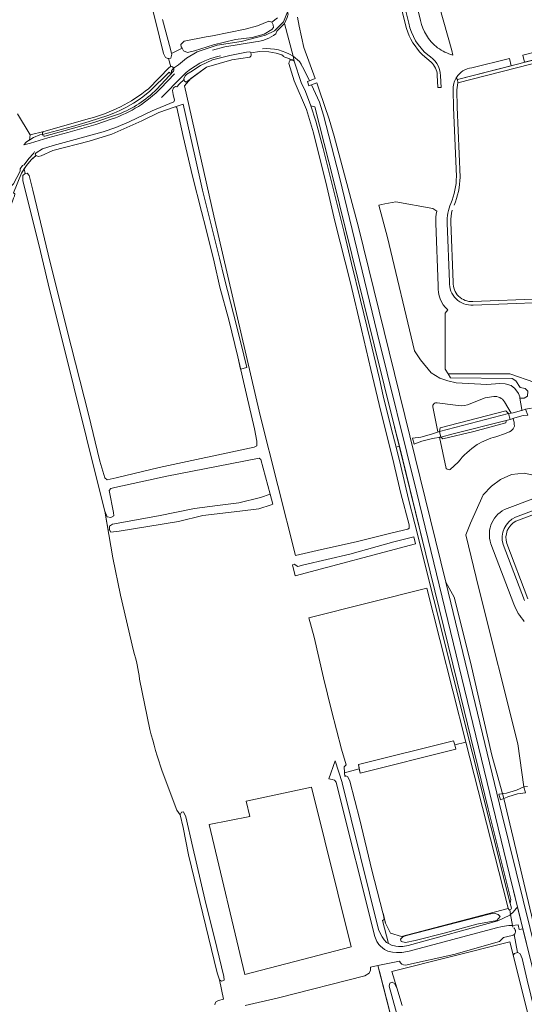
# Model space of a CAD drawing. Header units: metres. Extents: x 209813 to 223847, y 571801 to 587119.
# Tile 258 of 656: x 219898 to 220124, y 574595 to 575037. Entities that reach past the tile are written whole.
import ezdxf

# ---------------------------------------------------------------- set-up
doc = ezdxf.new("R2010")
doc.units = ezdxf.units.M
for name, color, linetype, lineweight in [('B-RO-GR-BEPLANTING_CULTUUR_BOSPLANTSOEN-GV', 8, 'Continuous', 0), ('B-RO-GR-BOUWLAND-GV', 8, 'Continuous', 0), ('B-RO-GR-GRAS-GV', 8, 'Continuous', 0), ('B-RO-GR-HOUTWAL-GV', 8, 'Continuous', 0), ('B-RO-KW-KUNSTWERK_DEK-GV', 8, 'Continuous', 0), ('B-RO-OG-TERREIN_CULTUURSCHEIDING-GV', 8, 'Continuous', 0), ('B-RO-OG-WATER_GREPPEL-GV', 8, 'Continuous', 0), ('B-RO-OG-WEG-GV', 8, 'Continuous', 0), ('B-RO-VH-VERHARDING_HALFVERHARDING-GV', 8, 'Continuous', 0), ('B-RO-VH-VERHARDING_PUIN-GV', 8, 'Continuous', 0), ('B-RO-VH-VERHARDING_TEGEL-GV', 8, 'Continuous', 0)]:
    doc.layers.add(name, color=color, linetype=linetype, lineweight=lineweight)

msp = doc.modelspace()

# ---------------------------------------------------------------- linework, layer by layer
at = {"layer": 'B-RO-GR-BEPLANTING_CULTUUR_BOSPLANTSOEN-GV', "flags": 128}
msp.add_lwpolyline([(220068.05, 574845.538), (220065.917, 574854.268), (220052.041, 574909.77), (220038.565, 574964.973), (220030.08, 574997.915), (220028.362, 574998.311), (220030.614, 574991.527), (220033.859, 574979.235), (220043.299, 574941.555), (220046.626, 574927.61), (220050.647, 574911.084), (220054.881, 574893.275), (220059.145, 574875.749), (220060.723, 574868.167), (220064.373, 574853.658), (220066.57, 574845.155)], dxfattribs=at)
for points in [[(220075.017, 574810.746), (220117.857, 574640.251), (220118.125, 574642.041), (220114.482, 574656.415), (220107.943, 574682.769), (220093.968, 574739.769), (220079.893, 574797.068), (220068.05, 574845.538), (220066.57, 574845.155), (220068.766, 574836.652), (220072.22, 574821.773)], [(219935.857, 574816.451), (219937.325, 574807.848), (219937.928, 574807.938), (219937.978, 574809.592), (219939.338, 574810.591), (219960.025, 574814.319), (219976.091, 574817.517), (219986.481, 574818.955), (219995.937, 574820.151), (220005.799, 574822.57), (220010.099, 574824.013), (220005.881, 574839.637), (220005.208, 574840.165), (219992.09, 574837.681), (219963.657, 574832.039), (219940.428, 574827.05), (219938.495, 574826.58), (219937.82, 574825.622), (219939.703, 574815.855), (219939.919, 574814.304), (219938.624, 574813.556), (219936.852, 574813.772)], [(220020.881, 574792.543), (220020.052, 574792.324), (220021.221, 574787.415), (220075.342, 574801.692), (220074.541, 574804.847), (220065.646, 574802.588), (220045.895, 574797.116), (220025.202, 574792.302), (220022.42, 574791.607)], [(220092.941, 574711.41), (220092.42, 574713.233), (220049.672, 574702.611), (220050.449, 574698.725), (220093.456, 574709.606)], [(220070.793, 574622.718), (220075.218, 574623.615), (220088.134, 574626.904), (220102.844, 574630.911), (220111.814, 574632.585), (220113.249, 574634.439), (220112.412, 574635.336), (220110.558, 574635.934), (220108.286, 574635.515), (220071.212, 574625.888), (220069.537, 574625.29), (220068.521, 574624.213), (220068.88, 574623.197)]]:
    msp.add_lwpolyline(points, close=True, dxfattribs=at)
at = {"layer": 'B-RO-GR-BOUWLAND-GV', "flags": 128}
for points in [[(219965.447, 575015.928), (219964.451, 575019.609), (219964.163, 575019.553), (219963.123, 575020.061), (219962.187, 575021.872), (219960.344, 575029.168), (219956.426, 575045.477)], [(219961.803, 575037.047), (219965.374, 575023.74), (219965.837, 575021.883), (219970.534, 575024.178), (219970.145, 575024.806), (219970.033, 575025.94), (219971.455, 575027.424), (219981.321, 575029.358), (219984.173, 575029.754), (219998.922, 575032.789), (220004.385, 575034.229), (220009.491, 575036.316), (220010.801, 575035.916), (220013.31, 575037.923)], [(220019.479, 575018.907), (220018.686, 575019.424), (220015.935, 575020.433), (220015.964, 575020.808), (220015.366, 575021.226), (220012.797, 575021.943), (220009.45, 575022.541), (220005.387, 575022.72), (220001.404, 575022.118)], [(220001.006, 575020.172), (219992.796, 575019.001), (219981.49, 575015.65), (219974.447, 575010.63), (219971.597, 575007.304), (219984.826, 574948.964), (220005.595, 574859.27), (220021.395, 574796.453), (220033.166, 574799.227), (220048.597, 574802.569), (220064.754, 574806.687), (220071.819, 574808.31), (220072.465, 574808.817), (220072.401, 574810.203), (220068.722, 574824.277), (220064.956, 574840.338), (220059.791, 574861.127), (220055.179, 574879.969), (220051.094, 574897.93), (220046.078, 574918.821), (220039.124, 574946.59), (220035.514, 574962.151), (220029.582, 574986.173), (220026.305, 574996.728), (220020.9, 575009.633), (220018.453, 575017.341), (220018.708, 575018.562), (220019.479, 575018.907)], [(219955.437, 575006.05), (219964.859, 575015.666)], [(219896.744, 574994.76), (219902.416, 574985.277), (219908.522, 574986.89), (219928.986, 574992.643)], [(219900.057, 574968.023), (219900.992, 574968.136), (219901.837, 574967.142), (219903.607, 574960.413), (219911.325, 574928.043), (219920.831, 574890.464), (219928.464, 574859.879), (219933.598, 574838.839), (219935.893, 574831.364), (219936.854, 574830.405), (219940.952, 574831.414), (219960.312, 574835.964), (220002.888, 574845.068), (220004.084, 574845.698), (220004.031, 574847.751), (220003.103, 574853.326), (219999.397, 574868.797), (219995.557, 574885.608), (219991.469, 574902.25), (219987.416, 574916.922), (219984.916, 574928.27), (219981.176, 574943.362), (219979.199, 574950.841), (219975.217, 574966.766), (219971.049, 574984.643), (219968.115, 574997.656), (219967.494, 574997.967), (219960.157, 574995.289), (219952.478, 574991.59), (219939.044, 574985.662), (219928.772, 574982.455), (219912.515, 574978.236), (219907.346, 574975.83), (219905.879, 574975.549), (219905.083, 574975.987), (219902.736, 574974.082), (219900.658, 574971.626), (219899.635, 574970.024)], [(219948.682, 574753.647), (219942.918, 574778.665), (219939.454, 574795.368), (219935.857, 574816.451), (219933.253, 574826.445), (219921.946, 574872.206), (219910.384, 574918.465), (219906.302, 574936.143), (219899.122, 574964.728), (219899.049, 574967.132), (219900.057, 574968.023), (219899.635, 574970.024), (219898.442, 574968.122), (219894.936, 574959.33), (219895.444, 574958.774), (219895.285, 574957.821), (219894.88, 574956.827), (219889.801, 574942.219), (219886.722, 574933.727)], [(219956.126, 574718.327), (219951.37, 574740.926)], [(219985.171, 574594.811), (219985.578, 574595.883), (219986.889, 574596.698), (219989.121, 574597.288), (219987.298, 574606.02), (219986.333, 574609.083), (219973.451, 574662.093), (219970.955, 574674.361), (219969.701, 574680.007), (219968.205, 574682.198), (219961.564, 574699.589)]]:
    msp.add_lwpolyline(points, dxfattribs=at)
at = {"layer": 'B-RO-GR-BOUWLAND-GV'}
for points in [[(219964.859, 575015.666, -0.1306034), (219965.447, 575015.928)], [(219928.986, 574992.643, 0.1063955), (219955.437, 575006.05)], [(219951.37, 574740.926, 0.0652404), (219948.682, 574753.647)], [(219961.564, 574699.589, -0.0175161), (219956.126, 574718.327)]]:
    msp.add_lwpolyline(points, format="xyb", dxfattribs=at)
at = {"layer": 'B-RO-GR-GRAS-GV', "flags": 128}
for points in [[(220050.063, 574700.656), (220049.672, 574702.611), (220092.42, 574713.233), (220092.941, 574711.41), (220097.959, 574712.657), (220080.384, 574781.843), (220027.454, 574768.432), (220029.747, 574759.839), (220034.019, 574741.545), (220037.571, 574726.868), (220042.05, 574709.562), (220044.107, 574702.519), (220043.446, 574701.777), (220043.283, 574701.763), (220043.498, 574698.96)], [(220092.941, 574711.41), (220093.456, 574709.606), (220050.449, 574698.725), (220050.063, 574700.656), (220043.498, 574698.96), (220043.627, 574697.28), (220044.04, 574697.491), (220044.979, 574697.05), (220045.834, 574695.104), (220050.246, 574677.864), (220055.712, 574655.274), (220061.861, 574631.459), (220064.096, 574626.857), (220069.005, 574625.506), (220116.896, 574637.947), (220116.441, 574639.899), (220097.959, 574712.657)], [(220162.15, 574443.768), (220119.368, 574615.998), (220117.584, 574623.05), (220064.692, 574609.763), (220066.956, 574602.432), (220069.356, 574594.457)], [(220045.088, 574530.222), (220045.152, 574529.962), (220077.705, 574537.233), (220058.456, 574612.365), (220055.09, 574611.651), (220055.055, 574610.247), (220054.434, 574608.905), (220052.591, 574607.801), (220013.88, 574597.95), (219998.827, 574594.39)]]:
    msp.add_lwpolyline(points, dxfattribs=at)
msp.add_lwpolyline([(219982.731, 574675.745), (219998.697, 574608.433), (220046.367, 574620.724), (220028.678, 574692.401), (219999.272, 574686.198), (220000.88, 574679.306)], close=True, dxfattribs=at)
at = {"layer": 'B-RO-GR-HOUTWAL-GV', "flags": 128}
for points in [[(220068.029, 574586.762), (220063.492, 574603.15), (220063.845, 574604.539), (220064.793, 574604.932), (220065.851, 574604.325), (220066.956, 574602.432), (220064.692, 574609.763), (220117.584, 574623.05), (220119.368, 574615.998), (220119.157, 574617.065), (220119.7, 574617.871), (220121.003, 574618.27), (220119.527, 574626.35)], [(220118.654, 574625.88), (220114.802, 574624.941), (220112.929, 574623.182), (220092.449, 574617.388), (220070.843, 574612.599)], [(220068.174, 574614.425), (220058.456, 574612.365), (220059.147, 574609.667)], [(220059.147, 574609.667), (220077.705, 574537.233)]]:
    msp.add_lwpolyline(points, dxfattribs=at)
at = {"layer": 'B-RO-GR-HOUTWAL-GV'}
for points in [[(220119.527, 574626.35, -0.1284946), (220118.654, 574625.88)], [(220070.843, 574612.599, -0.3285068), (220068.174, 574614.425)]]:
    msp.add_lwpolyline(points, format="xyb", dxfattribs=at)
at = {"layer": 'B-RO-KW-KUNSTWERK_DEK-GV', "flags": 128}
for points in [[(220123.083, 574861.567), (220122.936, 574861.512), (220119.125, 574860.521), (220116.993, 574860.187), (220117.747, 574857.556), (220119.894, 574858.326), (220123.667, 574859.28), (220125.658, 574859.549), (220124.657, 574862.159)], [(220075.696, 574846.876), (220078.125, 574847.786), (220082.996, 574849.074), (220086.674, 574849.608), (220086.029, 574852.207), (220082.489, 574850.922), (220077.662, 574849.667), (220073.94, 574849.081), (220074.648, 574846.484)], [(220116.444, 574688.059), (220116.693, 574688.17), (220121.136, 574689.466), (220124.624, 574689.966), (220123.848, 574692.59), (220120.636, 574691.138), (220116.193, 574689.843), (220112.738, 574689.345), (220113.47, 574686.735)]]:
    msp.add_lwpolyline(points, close=True, dxfattribs=at)
at = {"layer": 'B-RO-OG-TERREIN_CULTUURSCHEIDING-GV', "flags": 128}
for points in [[(220092.083, 575021.162), (220091.566, 575023.169), (220084.148, 575049.834), (220075.679, 575047.669), (220072.498, 575060.775), (220072.448, 575062.535), (220072.794, 575064.491), (220073.501, 575066.562), (220077.73, 575073.447), (220078.151, 575073.927), (220076.98, 575074.84), (220072.223, 575066.93), (220071.725, 575065.533), (220071.42, 575064.36), (220071.52, 575060.48), (220075.82, 575043.41), (220077.583, 575036.659)], [(220084.921, 575024.689), (220085.22, 575024.459)], [(220137.506, 575024.67), (220123.526, 575021.109), (220124.289, 575017.923), (220144.401, 575023.088)], [(220118.21, 575016.362), (220117.431, 575019.562), (220100.516, 575015.398)], [(220094.081, 575010.165), (220118.21, 575016.362)], [(219908.522, 574986.89), (219902.416, 574985.277), (219902.085, 574983.002), (219903.894, 574984.167), (219906.762, 574985.26), (219907.872, 574985.552)], [(220084.799, 574951.004), (220083.092, 574952.214), (220066.535, 574955.29), (220061.513, 574954.354), (220058.821, 574953.81)], [(220058.821, 574953.81), (220062.688, 574939.192), (220074.812, 574888.312), (220077.553, 574884.28), (220082.351, 574878.517), (220086.256, 574876.142), (220089.734, 574874.905), (220093.552, 574873.931), (220107.259, 574873.262), (220113.112, 574873.743), (220115.534, 574873.597), (220118.168, 574872.782), (220119.95, 574871.476), (220121.546, 574869.264), (220122.097, 574867.692), (220122.189, 574867.092), (220124.001, 574867.17)], [(220085.516, 574917.518), (220084.385, 574945.61)], [(220089.955, 574878.014), (220088.558, 574880.181), (220088.558, 574905.298), (220089.741, 574906.831)], [(220148.764, 574857.335), (220141.315, 574877.131), (220128.848, 574874.145), (220117.645, 574878.014), (220089.955, 574878.014), (220091.019, 574876.172), (220118.653, 574875.939), (220120.252, 574874.846), (220122.34, 574871.938), (220124.499, 574871.425), (220125.669, 574870.205), (220125.502, 574868.004), (220124.001, 574867.17)], [(220106.552, 574867.267), (220098.648, 574864.1)], [(220122.189, 574867.092), (220122.96, 574862.041), (220123.083, 574861.567), (220124.657, 574862.159), (220127.377, 574862.652)], [(220083.05, 574863.188), (220085.392, 574851.976), (220086.029, 574852.207)], [(220093.27, 574863.956), (220085.044, 574864.999)], [(220086.335, 574853.798), (220115.766, 574861.349), (220116.993, 574860.187), (220118.172, 574860.372), (220115.259, 574865.51)], [(220086.335, 574853.798), (220086.029, 574852.207), (220116.993, 574860.187)], [(220119.059, 574858.027), (220117.747, 574857.556), (220115.944, 574857.104)], [(220101.415, 574852.185), (220115.838, 574855.991), (220115.944, 574857.104), (220092.14, 574851.133), (220086.674, 574849.608)], [(220138.852, 574856.688), (220142.285, 574853.044), (220144.61, 574848.351), (220145.055, 574843.342), (220142.219, 574838.511), (220138.169, 574834.838), (220132.695, 574832.797), (220128.191, 574832.498), (220124.006, 574833.452), (220118.343, 574832.841), (220113.515, 574830.6), (220109.376, 574827.587), (220105.704, 574823.662), (220100.041, 574811.007), (220097.853, 574805.803), (220103.758, 574781.658), (220121.187, 574711.942), (220123.848, 574692.59), (220125.554, 574692.764)], [(220101.415, 574852.185), (220087.56, 574848.842), (220086.674, 574849.608), (220086.132, 574849.529), (220089.13, 574835.549)], [(220090.816, 574835.155), (220094.387, 574838.369)], [(220116.458, 574817.609), (220128.023, 574821.92)], [(220119.438, 574774.586), (220109.168, 574801.772)]]:
    msp.add_lwpolyline(points, dxfattribs=at)
at = {"layer": 'B-RO-OG-TERREIN_CULTUURSCHEIDING-GV'}
for points in [[(220077.583, 575036.659, 0.1792976), (220084.921, 575024.689)], [(220085.22, 575024.459, 0.0978076), (220092.083, 575021.162)], [(220100.516, 575015.398, 0.2252992), (220093.665, 575011.083)], [(219907.872, 574985.552, -0.3656189), (219908.522, 574986.89)], [(220084.385, 574945.61, -0.0496768), (220084.799, 574951.004)], [(220089.741, 574906.831, -0.2337071), (220085.516, 574917.518)], [(220110.406, 574867.825, 0.0358813), (220106.552, 574867.267)], [(220115.259, 574865.51, 0.2874151), (220110.406, 574867.825)], [(220085.044, 574864.999, 0.5284935), (220083.05, 574863.188)], [(220098.648, 574864.1, -0.1163964), (220093.27, 574863.956)], [(220119.661, 574854.608, 0.0929601), (220119.059, 574858.027)], [(220118.289, 574852.379, 0.141216), (220119.661, 574854.608)], [(220102.942, 574846.267, -0.0557176), (220111.308, 574849.815)], [(220111.308, 574849.815, 0.0354283), (220118.289, 574852.379)], [(220094.387, 574838.369, -0.0732362), (220102.942, 574846.267)], [(220089.13, 574835.549, 0.3762803), (220090.816, 574835.155)], [(220109.168, 574801.772, -0.4111754), (220116.458, 574817.609)], [(220124.127, 574766.835, -0.0881072), (220119.438, 574774.586)]]:
    msp.add_lwpolyline(points, format="xyb", dxfattribs=at)
at = {"layer": 'B-RO-OG-TERREIN_CULTUURSCHEIDING-GV', "flags": 128}
for points in [[(220063.132, 574622.229), (220064.46, 574621.61), (220066.5, 574621.09), (220067.6, 574620.95), (220069.56, 574620.89), (220071.94, 574621.35), (220112.32, 574632.45), (220117.58, 574634.95), (220117.984, 574635.322), (220117.626, 574637.445), (220117.315, 574637.408), (220116.896, 574637.947), (220069.005, 574625.506), (220064.096, 574626.857), (220061.861, 574631.459), (220060.714, 574635.869), (220061.276, 574633.002), (220060.464, 574632.653)], [(220088.134, 574626.904), (220075.218, 574623.615), (220070.793, 574622.718), (220068.88, 574623.197), (220068.521, 574624.213), (220069.537, 574625.29), (220071.212, 574625.888), (220108.286, 574635.515), (220110.558, 574635.934), (220112.412, 574635.336), (220113.249, 574634.439), (220111.814, 574632.585), (220102.844, 574630.911)]]:
    msp.add_lwpolyline(points, close=True, dxfattribs=at)
at = {"layer": 'B-RO-OG-WATER_GREPPEL-GV', "flags": 128}
for points in [[(220000.954, 575022.579), (219999.425, 575022.457), (219991.975, 575020.98), (219984.245, 575019.067), (219978.743, 575016.524), (219974.463, 575013.61), (219972.703, 575012.607), (219971.926, 575011.865), (219971.371, 575010.523), (219971.565, 575009.473), (219972.405, 575008.997), (219981.49, 575015.65), (219992.796, 575019.001), (220001.006, 575020.172)], [(219966.722, 575015.316), (219965.81, 575014.04), (219965.85, 575013.76), (219965.75, 575013.12), (219965.21, 575013.02), (219964.809, 575013.517), (219956.12, 575004.927), (219952.901, 575002.346), (219951.226, 575001.143), (219948.676, 574999.477), (219945.262, 574997.529), (219942.619, 574996.222), (219939.913, 574995.052), (219937.151, 574994.02), (219928.807, 574991.255), (219921.302, 574989.086), (219907.872, 574985.552)], [(219908.953, 574984.682), (219930.972, 574990.798), (219941.967, 574994.599)], [(220069.356, 574594.457), (220066.956, 574602.432), (220065.851, 574604.325), (220064.793, 574604.932), (220063.845, 574604.539), (220063.492, 574603.15), (220068.029, 574586.762)]]:
    msp.add_lwpolyline(points, dxfattribs=at)
at = {"layer": 'B-RO-OG-WATER_GREPPEL-GV'}
for points in [[(220001.006, 575020.172, 0.3945476), (220001.404, 575022.118)], [(219907.872, 574985.552, 0.3367474), (219908.953, 574984.682)]]:
    msp.add_lwpolyline(points, format="xyb", dxfattribs=at)
at = {"layer": 'B-RO-OG-WATER_GREPPEL-GV', "flags": 128}
for points in [[(219971.04, 574999.087), (219967.494, 574997.967), (219968.115, 574997.656), (219971.049, 574984.643), (219975.217, 574966.766), (219979.199, 574950.841), (219981.176, 574943.362), (219984.916, 574928.27), (219987.416, 574916.922), (219991.469, 574902.25), (219995.557, 574885.608), (219996.794, 574880.195), (219999.614, 574880.931), (219996.93, 574892.017), (219993.68, 574904.911), (219989.516, 574920.717), (219987.405, 574929.897), (219979.722, 574960.448), (219976.195, 574975.943)], [(220011.283, 574819.594), (220010.099, 574824.013), (220005.799, 574822.57), (219995.937, 574820.151), (219986.481, 574818.955), (219976.091, 574817.517), (219960.025, 574814.319), (219939.338, 574810.591), (219937.978, 574809.592), (219937.928, 574807.938), (219938.555, 574806.993), (219942.276, 574807.347), (219955.197, 574809.428), (219968.934, 574811.802), (219979.796, 574814.364), (219996.442, 574816.365), (220004.915, 574817.468), (220010.507, 574819.293)], [(219970.5, 574681.308), (219970.339, 574681.3), (219969.701, 574680.007), (219970.955, 574674.361), (219973.451, 574662.093), (219986.333, 574609.083), (219987.298, 574606.02), (219988.273, 574605.429), (219989.438, 574605.824), (219989.272, 574607.409), (219986.204, 574620.471), (219980.779, 574642.176), (219975.373, 574665.318), (219972.166, 574679.187), (219971.174, 574681.341)]]:
    msp.add_lwpolyline(points, close=True, dxfattribs=at)
at = {"layer": 'B-RO-OG-WEG-GV', "flags": 128}
for points in [[(220017.84, 575040.546), (220016.073, 575035.989), (220012.079, 575031.995), (220007.98, 575029.998), (219997.049, 575027.265), (219986.328, 575025.583), (219977.289, 575022.64), (219972.454, 575019.697), (219968.88, 575016.754), (219966.722, 575015.316)], [(220012.611, 575030.735), (220013.034, 575031.881), (220016.468, 575035.334), (220017.741, 575037.98), (220018.123, 575039.429), (220017.84, 575040.546)], [(220013.31, 575037.923), (220010.801, 575035.916), (220011.46, 575034.733), (220011.539, 575033.514), (220010.813, 575032.656), (220007.328, 575030.5), (220002.015, 575028.995), (219994.51, 575028.103), (219984.664, 575025.717), (219976.09, 575023.044), (219973.008, 575022.329), (219971.214, 575023.08), (219970.534, 575024.178), (219965.837, 575021.883), (219965.931, 575021.508), (219965.43, 575019.8), (219964.451, 575019.609), (219965.447, 575015.928)], [(219984.263, 575023.386), (219989.774, 575024.79), (220003.496, 575027.084)], [(219894.936, 574959.33), (219898.442, 574968.122), (219900.658, 574971.626), (219902.736, 574974.082), (219904.955, 574976.057), (219904.665, 574976.739), (219905.01, 574977.31), (219907.965, 574979.026), (219912.609, 574980.542), (219935.16, 574986.626), (219940.851, 574988.619), (219946.738, 574991.166), (219957.176, 574996.061), (219966.855, 575000.131), (219967.198, 575000.903), (219966.472, 575003.467), (219966.253, 575005.286), (219966.726, 575006.392), (219967.639, 575007.036), (219968.12, 575006.927), (219969.352, 575008.258), (219971.437, 575010.163), (219971.371, 575010.523), (219971.926, 575011.865), (219972.703, 575012.607), (219974.463, 575013.61), (219978.743, 575016.524), (219984.245, 575019.067), (219991.975, 575020.98), (219999.425, 575022.457), (220000.954, 575022.579)], [(220001.404, 575022.118), (220005.387, 575022.72), (220009.45, 575022.541), (220012.797, 575021.943), (220015.366, 575021.226), (220015.964, 575020.808), (220015.935, 575020.433), (220018.686, 575019.424), (220019.479, 575018.907), (220019.855, 575019.075), (220020.863, 575018.467)], [(219966.643, 575013.961), (219959.181, 575005.807)], [(219961.07, 575006.341), (219967.112, 575012.718)], [(219970.55, 575011.575), (219961.312, 575002.058)], [(219907.872, 574985.552), (219906.762, 574985.26), (219903.894, 574984.167), (219900.776, 574982.159), (219899.576, 574980.905), (219902.512, 574981.544), (219910.25, 574983.92), (219919.292, 574986.41), (219931.782, 574989.914), (219939.132, 574992.453)], [(219904.239, 574977.813), (219903.818, 574976.931), (219901.705, 574974.64), (219899.67, 574971.827), (219898.911, 574971.536), (219897.848, 574970.016), (219897.805, 574968.95), (219894.914, 574963.392), (219893.928, 574962.492), (219888.414, 574946.795)], [(220131.722, 574595.597), (220123.52, 574628.88), (220121.84, 574628.512), (220121.317, 574630.643), (220118.813, 574630.43), (220118.954, 574629.597)], [(220119.998, 574628.554), (220120.123, 574628.137)], [(220119.527, 574626.35), (220121.003, 574618.27), (220121.165, 574618.32), (220122.207, 574617.629), (220123.229, 574615.619), (220125.414, 574605.771), (220130.445, 574585.08)]]:
    msp.add_lwpolyline(points, dxfattribs=at)
at = {"layer": 'B-RO-OG-WEG-GV'}
for points in [[(220003.496, 575027.084, 0.1496869), (220012.611, 575030.735)], [(219987.742, 575020.84, 0.1463043), (219970.55, 575011.575)], [(220000.954, 575022.579, -0.1130088), (220001.404, 575022.118)], [(220020.37, 575020.704, 0.1578944), (220006.653, 575023.97)], [(219939.132, 574992.453, 0.1169161), (219961.07, 575006.341)], [(219959.181, 575005.807, -0.1059177), (219941.967, 574994.599)]]:
    msp.add_lwpolyline(points, format="xyb", dxfattribs=at)
at = {"layer": 'B-RO-OG-WEG-GV', "flags": 128}
for points in [[(220117.857, 574640.251), (220118.45, 574638.088), (220118.024, 574637.497), (220117.626, 574637.445), (220117.984, 574635.322), (220119.1, 574636.35), (220120.451, 574637.988), (220121.141, 574638.537), (220117.5, 574653.31), (220075.86, 574824.57), (220058.1, 574896.47), (220041.14, 574966.37), (220034.02, 574994.21), (220032.16, 575000), (220028.56, 575007.788), (220027.453, 575007.385), (220026.77, 575009.265), (220027.689, 575009.599), (220023.991, 575017.047), (220023.2, 575018.318), (220020.37, 575020.704), (220020.863, 575018.467), (220023.93, 575008.845), (220025.891, 575004.756), (220028.362, 574998.311), (220030.08, 574997.915), (220038.565, 574964.973), (220052.041, 574909.77), (220065.917, 574854.268), (220079.893, 574797.068), (220093.968, 574739.769), (220107.943, 574682.769), (220114.482, 574656.415), (220118.125, 574642.041)], [(220088.9, 574784.51), (220113.98, 574680.53), (220158.652, 574500), (220161.139, 574500), (220141.811, 574578.535), (220131.479, 574621.417), (220128.649, 574629.343), (220114.982, 574687.41), (220109.561, 574706.863), (220099.983, 574748.642), (220092.646, 574777.785)]]:
    msp.add_lwpolyline(points, close=True, dxfattribs=at)
at = {"layer": 'B-RO-OG-WEG-GV'}
for centre, radius, start, end in [((219965.638, 575014.699), 1.247, 323.68464, 98.36624), ((220118.189, 574627.789), 1.965, 312.90883, 52.52961)]:
    msp.add_arc(centre, radius, start, end, dxfattribs=at)
at = {"layer": 'B-RO-VH-VERHARDING_HALFVERHARDING-GV', "flags": 128}
msp.add_lwpolyline([(220063.132, 574622.229), (220062.22, 574622.81), (220061.2, 574623.95), (220060.28, 574625.31), (220058.94, 574627.89), (220058.74, 574628.53), (220042.44, 574694.35), (220042.32, 574694.63), (220039.2, 574704.25), (220036.38, 574696.19), (220037.92, 574695.95), (220038.9, 574695.57), (220039.66, 574694.75), (220039.9, 574693.99), (220057.08, 574625.37), (220057.9, 574623.25), (220058.9, 574621.87), (220059.6, 574621.09), (220061.4, 574619.61), (220062.88, 574618.91), (220065.04, 574618.35), (220066.82, 574618.21), (220069.12, 574618.25), (220071.74, 574618.69), (220072.38, 574618.91), (220111.58, 574629.35), (220114.26, 574629.95), (220117.14, 574630.31), (220118.813, 574630.43), (220117.984, 574635.322), (220117.58, 574634.95), (220112.32, 574632.45), (220071.94, 574621.35), (220069.56, 574620.89), (220067.6, 574620.95), (220066.5, 574621.09), (220064.46, 574621.61)], close=True, dxfattribs=at)
at = {"layer": 'B-RO-VH-VERHARDING_PUIN-GV', "flags": 128}
for points in [[(220017.741, 575037.98), (220016.468, 575035.334), (220020.37, 575020.704), (220023.2, 575018.318), (220025.16, 575014.842), (220027.689, 575009.599), (220030.293, 575010.545), (220025.2, 575024.585), (220023.101, 575034.099), (220022.371, 575038.202)], [(220158.652, 574500), (220113.98, 574680.53), (220088.9, 574784.51), (220049.78, 574943.91), (220038.815, 574984.677), (220036.598, 574992.38), (220032.233, 575005.145), (220030.969, 575008.663), (220028.56, 575007.788), (220032.16, 575000), (220034.02, 574994.21), (220041.14, 574966.37), (220058.1, 574896.47), (220075.86, 574824.57), (220117.5, 574653.31), (220145.5, 574539.69)]]:
    msp.add_lwpolyline(points, dxfattribs=at)
msp.add_lwpolyline([(220122.737, 574628.709), (220123.52, 574628.88), (220121.141, 574638.537), (220120.451, 574637.988), (220119.1, 574636.35), (220117.984, 574635.322), (220118.813, 574630.43), (220121.317, 574630.643), (220121.84, 574628.512)], close=True, dxfattribs=at)
at = {"layer": 'B-RO-VH-VERHARDING_TEGEL-GV', "flags": 128}
for points in [[(220064.647, 575059.466), (220071.273, 575033.064)], [(220072.247, 575035.401), (220070.62, 575042.04), (220066.23, 575059.45)], [(220078.463, 575021.231), (220082.264, 575017.876)], [(220144.401, 575023.088), (220094.081, 575010.165), (220094.253, 575008.65)], [(220094.253, 575008.65), (220140.516, 575020.549), (220146.511, 574997.367), (220158.163, 574950.874), (220159.594, 574945.916)], [(220085.067, 575012.121), (220085.249, 575006.506), (220086.847, 575006.552), (220086.581, 575011.88)], [(220093.665, 575011.083), (220093.584, 575010.953)], [(220095.302, 574966.37), (220093.996, 574997.737), (220093.867, 575005.474), (220094.253, 575008.65)], [(220092.217, 575005.446), (220092.347, 574997.668)], [(220092.347, 574997.668), (220093.652, 574966.631)], [(220089.503, 574945.713), (220090.54, 574919.269)], [(220092.188, 574919.184), (220091.154, 574946.195)], [(220135.397, 574911.843), (220131.943, 574911.749), (220101.004, 574910.509)], [(220101.115, 574908.863), (220132.009, 574910.1), (220135.912, 574910.206)], [(220156.541, 574827.28), (220120.2, 574813.64)], [(220120.332, 574811.907), (220157.387, 574825.83)], [(220114.631, 574801.446), (220124.198, 574776.25)], [(220125.66, 574777.082), (220116.245, 574801.909)]]:
    msp.add_lwpolyline(points, dxfattribs=at)
at = {"layer": 'B-RO-VH-VERHARDING_TEGEL-GV'}
for points in [[(220080.767, 575021.17, -0.1644316), (220072.247, 575035.401)], [(220071.273, 575033.064, 0.1251118), (220078.463, 575021.231)], [(220086.581, 575011.88, 0.2600638), (220080.767, 575021.17)], [(220082.264, 575017.876, -0.2174994), (220085.067, 575012.121)], [(220093.584, 575010.953, 0.1540933), (220092.217, 575005.446)], [(220094.081, 575010.165, -0.377401), (220093.665, 575011.083)], [(220093.652, 574966.631, -0.1028163), (220091.145, 574954.541)], [(220092.6, 574953.762, 0.1022761), (220095.302, 574966.37)], [(220091.145, 574954.541, 0.1157662), (220089.503, 574945.713)], [(220091.154, 574946.195, -0.0752445), (220091.793, 574951.471)], [(220090.54, 574919.269, 0.449693), (220101.115, 574908.863)], [(220101.004, 574910.509, -0.449774), (220092.188, 574919.184)], [(220120.2, 574813.64, 0.3814136), (220114.631, 574801.446)], [(220116.245, 574801.909, -0.3593455), (220120.332, 574811.907)]]:
    msp.add_lwpolyline(points, format="xyb", dxfattribs=at)

doc.saveas('drawing.dxf')
